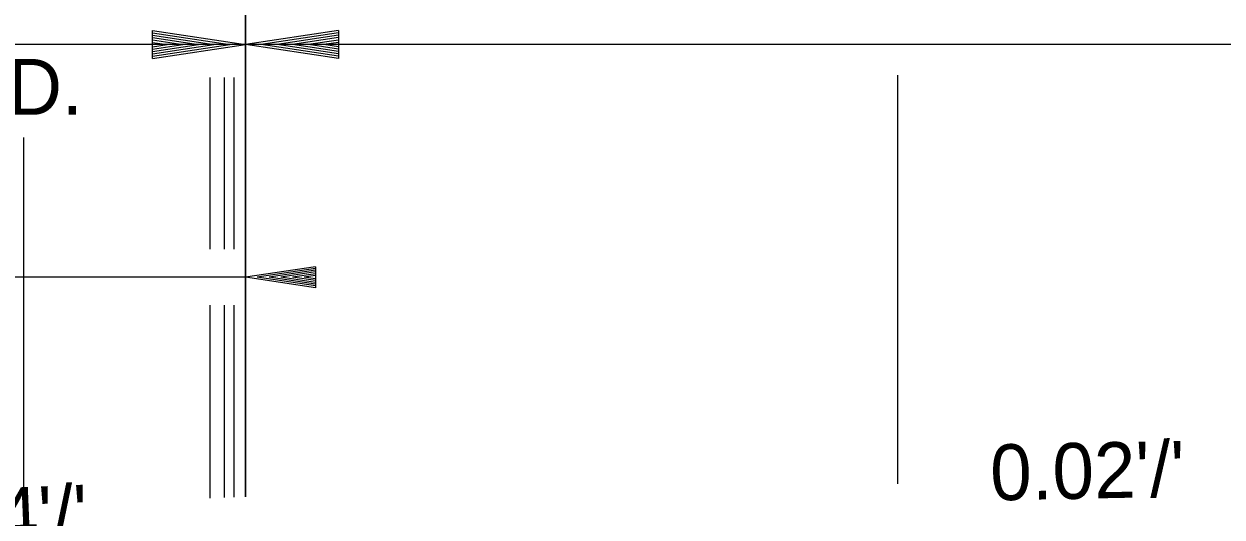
# Model space of a CAD drawing. Extents: x 2263886 to 2266026, y -3122850 to -3121850.
# Drawn here: x 2265482.19 to 2265495.06, y -3122285.04 to -3122279.74 of the extents above; entities that cross this region are included whole.
import ezdxf

# ---------------------------------------------------------------- set-up
doc = ezdxf.new("R2010")
doc.units = 0
doc.layers.add('R_Border Prem', color=7, linetype='Continuous')

msp = doc.modelspace()

# ---------------------------------------------------------------- linework, layer by layer
at = {"layer": 'R_Border Prem'}
for p, q in [((2265484.568, -3122276.962), (2265484.568, -3122284.822)), ((2265484.568, -3122281.934), (2265484.568, -3122276.962)), ((2265483.568, -3122279.812), (2265484.568, -3122279.962)), ((2265483.568, -3122280.112), (2265483.568, -3122279.812)), ((2265483.568, -3122279.837), (2265484.401, -3122279.962)), ((2265483.568, -3122279.863), (2265484.229, -3122279.962)), ((2265483.568, -3122279.888), (2265484.062, -3122279.962)), ((2265485.568, -3122279.812), (2265484.568, -3122279.962)), ((2265485.568, -3122279.837), (2265484.735, -3122279.962)), ((2265485.568, -3122279.863), (2265484.907, -3122279.962)), ((2265485.568, -3122279.888), (2265485.073, -3122279.962)), ((2265485.568, -3122279.812), (2265485.568, -3122280.112)), ((2265484.568, -3122279.962), (2265478.568, -3122279.962)), ((2265483.568, -3122279.913), (2265483.893, -3122279.962)), ((2265483.568, -3122279.939), (2265483.726, -3122279.962)), ((2265483.568, -3122280.112), (2265484.568, -3122279.962)), ((2265483.568, -3122280.011), (2265483.893, -3122279.962)), ((2265483.568, -3122280.062), (2265484.229, -3122279.962)), ((2265483.568, -3122280.087), (2265484.401, -3122279.962)), ((2265483.568, -3122280.037), (2265484.062, -3122279.962)), ((2265483.568, -3122279.986), (2265483.726, -3122279.962)), ((2265496.568, -3122279.962), (2265484.568, -3122279.962)), ((2265485.568, -3122280.112), (2265484.568, -3122279.962)), ((2265485.568, -3122280.087), (2265484.735, -3122279.962)), ((2265485.568, -3122280.062), (2265484.907, -3122279.962)), ((2265485.568, -3122280.037), (2265485.073, -3122279.962)), ((2265485.568, -3122279.914), (2265485.243, -3122279.962)), ((2265485.568, -3122280.011), (2265485.243, -3122279.962)), ((2265485.568, -3122279.939), (2265485.41, -3122279.962)), ((2265485.568, -3122279.986), (2265485.41, -3122279.962)), ((2265484.188, -3122282.162), (2265484.188, -3122280.315)), ((2265484.337, -3122280.315), (2265484.337, -3122282.162)), ((2265484.442, -3122280.315), (2265484.442, -3122282.162)), ((2265491.571, -3122280.29), (2265491.571, -3122284.682)), ((2265482.188, -3122284.997), (2265482.188, -3122280.962)), ((2265484.568, -3122284.822), (2265484.568, -3122281.934)), ((2265484.568, -3122282.462), (2265479.06, -3122282.462)), ((2265485.318, -3122282.35), (2265484.568, -3122282.462)), ((2265485.318, -3122282.575), (2265484.568, -3122282.462)), ((2265485.318, -3122282.368), (2265484.693, -3122282.462)), ((2265485.318, -3122282.556), (2265484.693, -3122282.462)), ((2265485.318, -3122282.388), (2265484.822, -3122282.462)), ((2265485.318, -3122282.537), (2265484.822, -3122282.462)), ((2265485.318, -3122282.406), (2265484.947, -3122282.462)), ((2265485.318, -3122282.518), (2265484.947, -3122282.462)), ((2265485.318, -3122282.426), (2265485.074, -3122282.462)), ((2265485.318, -3122282.499), (2265485.074, -3122282.462)), ((2265485.318, -3122282.445), (2265485.199, -3122282.462)), ((2265485.318, -3122282.48), (2265485.199, -3122282.462)), ((2265485.318, -3122282.35), (2265485.318, -3122282.575)), ((2265484.188, -3122284.837), (2265484.188, -3122282.762)), ((2265484.337, -3122282.762), (2265484.337, -3122284.831)), ((2265484.442, -3122282.762), (2265484.442, -3122284.827))]:
    msp.add_line(p, q, dxfattribs=at)

# ---------------------------------------------------------------- texts
msp.add_text('SHLD.', height=0.6, dxfattribs=at).set_placement((2265480.456, -3122280.717))
for s, rotation, p in [("0.02'/'", 1.1458, (2265492.574, -3122284.862)), ("0.04'/'", 2.2906, (2265480.794, -3122285.374))]:
    msp.add_text(s, height=0.6, rotation=rotation, dxfattribs=at).set_placement(p)

doc.saveas('drawing.dxf')
